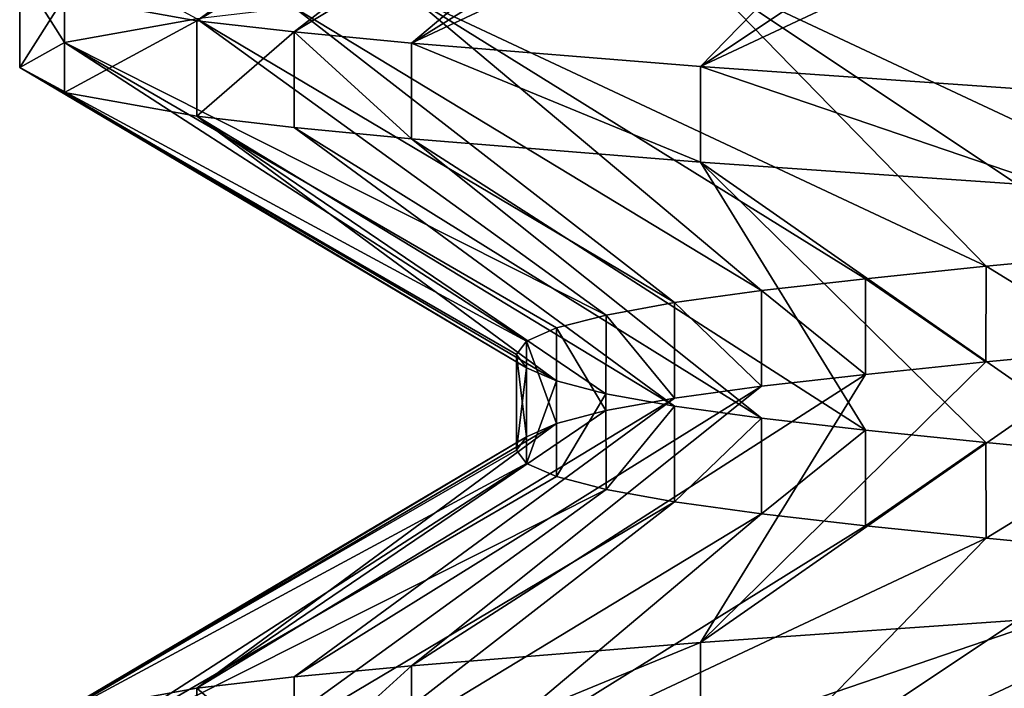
# Model space of a CAD drawing. Header units: inches. Extents: x -4.64 to 4.64, y -1.42 to 0.49.
# Tile 590 of 608: x 4.155 to 4.1952, y 0.3924 to 0.4197. Entities that reach past the tile are written whole.
import ezdxf

# ---------------------------------------------------------------- set-up
doc = ezdxf.new("R2010")
doc.units = ezdxf.units.IN
doc.header["$LTSCALE"] = 65.185185
doc.header["$MEASUREMENT"] = 0
for name, color, linetype in [('100', 7, 'CONTINUOUS'), ('112', 7, 'CONTINUOUS'), ('114', 7, 'CONTINUOUS'), ('272', 7, 'CONTINUOUS'), ('351', 7, 'CONTINUOUS'), ('354', 7, 'CONTINUOUS'), ('366', 7, 'CONTINUOUS'), ('368', 7, 'CONTINUOUS'), ('509', 7, 'CONTINUOUS'), ('97', 7, 'CONTINUOUS')]:
    doc.layers.add(name, color=color, linetype=linetype)

msp = doc.modelspace()

# ---------------------------------------------------------------- linework, layer by layer
at = {"layer": '100', "color": 7, "linetype": 'CONTINUOUS', "true_color": 0x969696}
for points in [[(4.182822, 0.394297, 8.692173), (4.182823, 0.390392, 8.692173), (4.197219, 0.395304, 8.703988), (4.182822, 0.394297, 8.692173)], [(4.182823, 0.390392, 8.692173), (4.19722, 0.3914, 8.703989), (4.197219, 0.395304, 8.703988), (4.182823, 0.390392, 8.692173)], [(4.17101, 0.393344, 8.677779), (4.171011, 0.389437, 8.67778), (4.182822, 0.394297, 8.692173), (4.17101, 0.393344, 8.677779)], [(4.171011, 0.389437, 8.67778), (4.182823, 0.390392, 8.692173), (4.182822, 0.394297, 8.692173), (4.171011, 0.389437, 8.67778)], [(4.166217, 0.388984, 8.669783), (4.171011, 0.389437, 8.67778), (4.17101, 0.393344, 8.677779), (4.166217, 0.388984, 8.669783)], [(4.166217, 0.392891, 8.669782), (4.166217, 0.388984, 8.669783), (4.17101, 0.393344, 8.677779), (4.166217, 0.392891, 8.669782)], [(4.162234, 0.392431, 8.66136), (4.166217, 0.388984, 8.669783), (4.166217, 0.392891, 8.669782), (4.162234, 0.392431, 8.66136)], [(4.156826, 0.391452, 8.643537), (4.162234, 0.388525, 8.66136), (4.162234, 0.392431, 8.66136), (4.156826, 0.391452, 8.643537)], [(4.162234, 0.388525, 8.66136), (4.166217, 0.388984, 8.669783), (4.162234, 0.392431, 8.66136), (4.162234, 0.388525, 8.66136)]]:
    msp.add_3dface(points, dxfattribs=at)
at = {"layer": '112', "color": 7, "linetype": 'CONTINUOUS', "true_color": 0x969696}
for points in [[(4.162234, 0.419694, 8.58864), (4.156826, 0.42067, 8.606465), (4.178956, 0.431796, 8.60191), (4.162234, 0.419694, 8.58864)], [(4.181757, 0.431289, 8.594613), (4.162234, 0.419694, 8.58864), (4.178956, 0.431796, 8.60191), (4.181757, 0.431289, 8.594613)], [(4.166217, 0.419234, 8.580217), (4.162234, 0.419694, 8.58864), (4.181757, 0.431289, 8.594613), (4.166217, 0.419234, 8.580217)], [(4.185307, 0.430802, 8.587646), (4.166217, 0.419234, 8.580217), (4.181757, 0.431289, 8.594613), (4.185307, 0.430802, 8.587646)], [(4.171011, 0.418781, 8.57222), (4.166217, 0.419234, 8.580217), (4.185307, 0.430802, 8.587646), (4.171011, 0.418781, 8.57222)], [(4.189562, 0.430316, 8.581094), (4.171011, 0.418781, 8.57222), (4.185307, 0.430802, 8.587646), (4.189562, 0.430316, 8.581094)], [(4.194483, 0.429808, 8.575016), (4.171011, 0.418781, 8.57222), (4.189562, 0.430316, 8.581094), (4.194483, 0.429808, 8.575016)], [(4.182823, 0.417827, 8.557827), (4.171011, 0.418781, 8.57222), (4.194483, 0.429808, 8.575016), (4.182823, 0.417827, 8.557827)], [(4.200011, 0.42928, 8.569488), (4.182823, 0.417827, 8.557827), (4.194483, 0.429808, 8.575016), (4.200011, 0.42928, 8.569488)], [(4.20609, 0.42874, 8.564565), (4.182823, 0.417827, 8.557827), (4.200011, 0.42928, 8.569488), (4.20609, 0.42874, 8.564565)], [(4.19722, 0.416818, 8.546011), (4.182823, 0.417827, 8.557827), (4.20609, 0.42874, 8.564565), (4.19722, 0.416818, 8.546011)], [(4.182822, 0.394297, 8.692173), (4.197219, 0.395304, 8.703988), (4.200008, 0.40628, 8.680509), (4.182822, 0.394297, 8.692173)], [(4.19448, 0.405754, 8.67498), (4.182822, 0.394297, 8.692173), (4.200008, 0.40628, 8.680509), (4.19448, 0.405754, 8.67498)], [(4.189558, 0.405247, 8.6689), (4.182822, 0.394297, 8.692173), (4.19448, 0.405754, 8.67498), (4.189558, 0.405247, 8.6689)], [(4.17101, 0.393344, 8.677779), (4.182822, 0.394297, 8.692173), (4.189558, 0.405247, 8.6689), (4.17101, 0.393344, 8.677779)], [(4.185303, 0.40476, 8.662347), (4.17101, 0.393344, 8.677779), (4.189558, 0.405247, 8.6689), (4.185303, 0.40476, 8.662347)], [(4.166217, 0.392891, 8.669782), (4.17101, 0.393344, 8.677779), (4.185303, 0.40476, 8.662347), (4.166217, 0.392891, 8.669782)], [(4.181753, 0.404274, 8.655378), (4.166217, 0.392891, 8.669782), (4.185303, 0.40476, 8.662347), (4.181753, 0.404274, 8.655378)], [(4.162234, 0.392431, 8.66136), (4.166217, 0.392891, 8.669782), (4.181753, 0.404274, 8.655378), (4.162234, 0.392431, 8.66136)], [(4.178952, 0.403766, 8.648081), (4.162234, 0.392431, 8.66136), (4.181753, 0.404274, 8.655378), (4.178952, 0.403766, 8.648081)], [(4.176929, 0.403237, 8.640527), (4.162234, 0.392431, 8.66136), (4.178952, 0.403766, 8.648081), (4.176929, 0.403237, 8.640527)], [(4.156826, 0.391452, 8.643537), (4.162234, 0.392431, 8.66136), (4.176929, 0.403237, 8.640527), (4.156826, 0.391452, 8.643537)], [(4.175706, 0.402698, 8.632805), (4.156826, 0.391452, 8.643537), (4.176929, 0.403237, 8.640527), (4.175706, 0.402698, 8.632805)], [(4.155, 0.390438, 8.625001), (4.156826, 0.391452, 8.643537), (4.175706, 0.402698, 8.632805), (4.155, 0.390438, 8.625001)], [(4.175297, 0.402156, 8.624994), (4.155, 0.390438, 8.625001), (4.175706, 0.402698, 8.632805), (4.175297, 0.402156, 8.624994)], [(4.175708, 0.40161, 8.617184), (4.155, 0.390438, 8.625001), (4.175297, 0.402156, 8.624994), (4.175708, 0.40161, 8.617184)], [(4.156826, 0.38942, 8.606465), (4.155, 0.390438, 8.625001), (4.175708, 0.40161, 8.617184), (4.156826, 0.38942, 8.606465)], [(4.176931, 0.401072, 8.609462), (4.156826, 0.38942, 8.606465), (4.175708, 0.40161, 8.617184), (4.176931, 0.401072, 8.609462)], [(4.178956, 0.400546, 8.60191), (4.156826, 0.38942, 8.606465), (4.176931, 0.401072, 8.609462), (4.178956, 0.400546, 8.60191)], [(4.162234, 0.388444, 8.58864), (4.156826, 0.38942, 8.606465), (4.178956, 0.400546, 8.60191), (4.162234, 0.388444, 8.58864)], [(4.181757, 0.400039, 8.594613), (4.162234, 0.388444, 8.58864), (4.178956, 0.400546, 8.60191), (4.181757, 0.400039, 8.594613)], [(4.166217, 0.387984, 8.580217), (4.162234, 0.388444, 8.58864), (4.181757, 0.400039, 8.594613), (4.166217, 0.387984, 8.580217)], [(4.185307, 0.399552, 8.587646), (4.166217, 0.387984, 8.580217), (4.181757, 0.400039, 8.594613), (4.185307, 0.399552, 8.587646)], [(4.171011, 0.387531, 8.57222), (4.166217, 0.387984, 8.580217), (4.185307, 0.399552, 8.587646), (4.171011, 0.387531, 8.57222)], [(4.189562, 0.399066, 8.581094), (4.171011, 0.387531, 8.57222), (4.185307, 0.399552, 8.587646), (4.189562, 0.399066, 8.581094)], [(4.194483, 0.398558, 8.575016), (4.171011, 0.387531, 8.57222), (4.189562, 0.399066, 8.581094), (4.194483, 0.398558, 8.575016)], [(4.182823, 0.386577, 8.557827), (4.171011, 0.387531, 8.57222), (4.194483, 0.398558, 8.575016), (4.182823, 0.386577, 8.557827)], [(4.200011, 0.39803, 8.569488), (4.182823, 0.386577, 8.557827), (4.194483, 0.398558, 8.575016), (4.200011, 0.39803, 8.569488)], [(4.20609, 0.39749, 8.564565), (4.182823, 0.386577, 8.557827), (4.200011, 0.39803, 8.569488), (4.20609, 0.39749, 8.564565)], [(4.19722, 0.385568, 8.546011), (4.182823, 0.386577, 8.557827), (4.20609, 0.39749, 8.564565), (4.19722, 0.385568, 8.546011)]]:
    msp.add_3dface(points, dxfattribs=at)
at = {"layer": '114', "color": 7, "linetype": 'CONTINUOUS', "true_color": 0x969696}
for points in [[(4.19722, 0.42265, 8.703989), (4.182823, 0.421642, 8.692173), (4.20609, 0.410728, 8.685435), (4.19722, 0.42265, 8.703989)], [(4.182823, 0.421642, 8.692173), (4.171011, 0.420687, 8.67778), (4.194483, 0.409661, 8.674984), (4.182823, 0.421642, 8.692173)], [(4.20609, 0.410728, 8.685435), (4.182823, 0.421642, 8.692173), (4.200011, 0.410189, 8.680512), (4.20609, 0.410728, 8.685435)], [(4.200011, 0.410189, 8.680512), (4.182823, 0.421642, 8.692173), (4.194483, 0.409661, 8.674984), (4.200011, 0.410189, 8.680512)], [(4.171011, 0.420687, 8.67778), (4.166217, 0.420234, 8.669783), (4.185307, 0.408667, 8.662354), (4.171011, 0.420687, 8.67778)], [(4.194483, 0.409661, 8.674984), (4.171011, 0.420687, 8.67778), (4.189562, 0.409153, 8.668906), (4.194483, 0.409661, 8.674984)], [(4.189562, 0.409153, 8.668906), (4.171011, 0.420687, 8.67778), (4.185307, 0.408667, 8.662354), (4.189562, 0.409153, 8.668906)], [(4.166217, 0.420234, 8.669783), (4.162234, 0.419775, 8.66136), (4.181757, 0.40818, 8.655387), (4.166217, 0.420234, 8.669783)], [(4.185307, 0.408667, 8.662354), (4.166217, 0.420234, 8.669783), (4.181757, 0.40818, 8.655387), (4.185307, 0.408667, 8.662354)], [(4.162234, 0.419775, 8.66136), (4.156826, 0.418798, 8.643535), (4.178956, 0.407673, 8.64809), (4.162234, 0.419775, 8.66136)], [(4.181757, 0.40818, 8.655387), (4.162234, 0.419775, 8.66136), (4.178956, 0.407673, 8.64809), (4.181757, 0.40818, 8.655387)], [(4.156826, 0.418798, 8.643535), (4.155, 0.417781, 8.624999), (4.175708, 0.406609, 8.632816), (4.156826, 0.418798, 8.643535)], [(4.178956, 0.407673, 8.64809), (4.156826, 0.418798, 8.643535), (4.176931, 0.407146, 8.640538), (4.178956, 0.407673, 8.64809)], [(4.176931, 0.407146, 8.640538), (4.156826, 0.418798, 8.643535), (4.175708, 0.406609, 8.632816), (4.176931, 0.407146, 8.640538)], [(4.155, 0.417781, 8.624999), (4.156826, 0.416767, 8.606463), (4.175706, 0.40552, 8.617195), (4.155, 0.417781, 8.624999)], [(4.175708, 0.406609, 8.632816), (4.155, 0.417781, 8.624999), (4.175297, 0.406063, 8.625006), (4.175708, 0.406609, 8.632816)], [(4.175297, 0.406063, 8.625006), (4.155, 0.417781, 8.624999), (4.175706, 0.40552, 8.617195), (4.175297, 0.406063, 8.625006)], [(4.156826, 0.416767, 8.606463), (4.162234, 0.415788, 8.58864), (4.176929, 0.404981, 8.609473), (4.156826, 0.416767, 8.606463)], [(4.175706, 0.40552, 8.617195), (4.156826, 0.416767, 8.606463), (4.176929, 0.404981, 8.609473), (4.175706, 0.40552, 8.617195)], [(4.162234, 0.415788, 8.58864), (4.166217, 0.415328, 8.580218), (4.181753, 0.403945, 8.594622), (4.162234, 0.415788, 8.58864)], [(4.176929, 0.404981, 8.609473), (4.162234, 0.415788, 8.58864), (4.178952, 0.404453, 8.601919), (4.176929, 0.404981, 8.609473)], [(4.178952, 0.404453, 8.601919), (4.162234, 0.415788, 8.58864), (4.181753, 0.403945, 8.594622), (4.178952, 0.404453, 8.601919)], [(4.166217, 0.415328, 8.580218), (4.17101, 0.414874, 8.572221), (4.185303, 0.403459, 8.587653), (4.166217, 0.415328, 8.580218)], [(4.181753, 0.403945, 8.594622), (4.166217, 0.415328, 8.580218), (4.185303, 0.403459, 8.587653), (4.181753, 0.403945, 8.594622)], [(4.17101, 0.414874, 8.572221), (4.182822, 0.413921, 8.557827), (4.189558, 0.402972, 8.5811), (4.17101, 0.414874, 8.572221)], [(4.185303, 0.403459, 8.587653), (4.17101, 0.414874, 8.572221), (4.189558, 0.402972, 8.5811), (4.185303, 0.403459, 8.587653)], [(4.182822, 0.413921, 8.557827), (4.197219, 0.412915, 8.546012), (4.200008, 0.401938, 8.569491), (4.182822, 0.413921, 8.557827)], [(4.189558, 0.402972, 8.5811), (4.182822, 0.413921, 8.557827), (4.19448, 0.402465, 8.57502), (4.189558, 0.402972, 8.5811)], [(4.19448, 0.402465, 8.57502), (4.182822, 0.413921, 8.557827), (4.200008, 0.401938, 8.569491), (4.19448, 0.402465, 8.57502)]]:
    msp.add_3dface(points, dxfattribs=at)
at = {"layer": '272', "color": 7, "linetype": 'CONTINUOUS', "true_color": 0x969696}
for points in [[(4.200008, 0.40628, 8.680509), (4.200011, 0.410189, 8.680512), (4.194483, 0.409661, 8.674984), (4.200008, 0.40628, 8.680509)], [(4.19448, 0.405754, 8.67498), (4.194483, 0.409661, 8.674984), (4.189562, 0.409153, 8.668906), (4.19448, 0.405754, 8.67498)], [(4.19448, 0.405754, 8.67498), (4.200008, 0.40628, 8.680509), (4.194483, 0.409661, 8.674984), (4.19448, 0.405754, 8.67498)], [(4.189558, 0.405247, 8.6689), (4.189562, 0.409153, 8.668906), (4.185307, 0.408667, 8.662354), (4.189558, 0.405247, 8.6689)], [(4.189558, 0.405247, 8.6689), (4.19448, 0.405754, 8.67498), (4.189562, 0.409153, 8.668906), (4.189558, 0.405247, 8.6689)], [(4.185303, 0.40476, 8.662347), (4.185307, 0.408667, 8.662354), (4.181757, 0.40818, 8.655387), (4.185303, 0.40476, 8.662347)], [(4.185303, 0.40476, 8.662347), (4.189558, 0.405247, 8.6689), (4.185307, 0.408667, 8.662354), (4.185303, 0.40476, 8.662347)], [(4.181753, 0.404274, 8.655378), (4.181757, 0.40818, 8.655387), (4.178956, 0.407673, 8.64809), (4.181753, 0.404274, 8.655378)], [(4.181753, 0.404274, 8.655378), (4.185303, 0.40476, 8.662347), (4.181757, 0.40818, 8.655387), (4.181753, 0.404274, 8.655378)], [(4.178952, 0.403766, 8.648081), (4.178956, 0.407673, 8.64809), (4.176931, 0.407146, 8.640538), (4.178952, 0.403766, 8.648081)], [(4.178952, 0.403766, 8.648081), (4.181753, 0.404274, 8.655378), (4.178956, 0.407673, 8.64809), (4.178952, 0.403766, 8.648081)], [(4.176929, 0.403237, 8.640527), (4.176931, 0.407146, 8.640538), (4.175708, 0.406609, 8.632816), (4.176929, 0.403237, 8.640527)], [(4.176929, 0.403237, 8.640527), (4.178952, 0.403766, 8.648081), (4.176931, 0.407146, 8.640538), (4.176929, 0.403237, 8.640527)], [(4.175706, 0.402698, 8.632805), (4.175708, 0.406609, 8.632816), (4.175297, 0.406063, 8.625006), (4.175706, 0.402698, 8.632805)], [(4.175706, 0.402698, 8.632805), (4.176929, 0.403237, 8.640527), (4.175708, 0.406609, 8.632816), (4.175706, 0.402698, 8.632805)], [(4.175297, 0.402156, 8.624994), (4.175706, 0.402698, 8.632805), (4.175297, 0.406063, 8.625006), (4.175297, 0.402156, 8.624994)], [(4.175297, 0.402156, 8.624994), (4.175297, 0.406063, 8.625006), (4.175706, 0.40552, 8.617195), (4.175297, 0.402156, 8.624994)], [(4.175708, 0.40161, 8.617184), (4.175297, 0.402156, 8.624994), (4.175706, 0.40552, 8.617195), (4.175708, 0.40161, 8.617184)], [(4.175708, 0.40161, 8.617184), (4.175706, 0.40552, 8.617195), (4.176929, 0.404981, 8.609473), (4.175708, 0.40161, 8.617184)], [(4.176931, 0.401072, 8.609462), (4.175708, 0.40161, 8.617184), (4.176929, 0.404981, 8.609473), (4.176931, 0.401072, 8.609462)], [(4.176931, 0.401072, 8.609462), (4.176929, 0.404981, 8.609473), (4.178952, 0.404453, 8.601919), (4.176931, 0.401072, 8.609462)], [(4.178956, 0.400546, 8.60191), (4.176931, 0.401072, 8.609462), (4.178952, 0.404453, 8.601919), (4.178956, 0.400546, 8.60191)], [(4.178956, 0.400546, 8.60191), (4.178952, 0.404453, 8.601919), (4.181753, 0.403945, 8.594622), (4.178956, 0.400546, 8.60191)], [(4.181757, 0.400039, 8.594613), (4.178956, 0.400546, 8.60191), (4.181753, 0.403945, 8.594622), (4.181757, 0.400039, 8.594613)], [(4.181757, 0.400039, 8.594613), (4.181753, 0.403945, 8.594622), (4.185303, 0.403459, 8.587653), (4.181757, 0.400039, 8.594613)], [(4.185307, 0.399552, 8.587646), (4.181757, 0.400039, 8.594613), (4.185303, 0.403459, 8.587653), (4.185307, 0.399552, 8.587646)], [(4.185307, 0.399552, 8.587646), (4.185303, 0.403459, 8.587653), (4.189558, 0.402972, 8.5811), (4.185307, 0.399552, 8.587646)], [(4.189562, 0.399066, 8.581094), (4.185307, 0.399552, 8.587646), (4.189558, 0.402972, 8.5811), (4.189562, 0.399066, 8.581094)], [(4.189562, 0.399066, 8.581094), (4.189558, 0.402972, 8.5811), (4.19448, 0.402465, 8.57502), (4.189562, 0.399066, 8.581094)], [(4.194483, 0.398558, 8.575016), (4.189562, 0.399066, 8.581094), (4.19448, 0.402465, 8.57502), (4.194483, 0.398558, 8.575016)], [(4.194483, 0.398558, 8.575016), (4.19448, 0.402465, 8.57502), (4.200008, 0.401938, 8.569491), (4.194483, 0.398558, 8.575016)], [(4.200011, 0.39803, 8.569488), (4.194483, 0.398558, 8.575016), (4.200008, 0.401938, 8.569491), (4.200011, 0.39803, 8.569488)]]:
    msp.add_3dface(points, dxfattribs=at)
at = {"layer": '351', "color": 7, "linetype": 'CONTINUOUS', "true_color": 0x969696}
for points in [[(4.155, 0.421688, -8.624999), (4.156826, 0.418798, -8.606465), (4.156826, 0.422702, -8.606463), (4.155, 0.421688, -8.624999)], [(4.156826, 0.418798, -8.606465), (4.162234, 0.419775, -8.58864), (4.156826, 0.422702, -8.606463), (4.156826, 0.418798, -8.606465)], [(4.155, 0.417781, -8.625001), (4.156826, 0.418798, -8.606465), (4.155, 0.421688, -8.624999), (4.155, 0.417781, -8.625001)], [(4.156826, 0.42067, -8.643535), (4.155, 0.417781, -8.625001), (4.155, 0.421688, -8.624999), (4.156826, 0.42067, -8.643535)], [(4.156826, 0.416767, -8.643537), (4.155, 0.417781, -8.625001), (4.156826, 0.42067, -8.643535), (4.156826, 0.416767, -8.643537)], [(4.162234, 0.419694, -8.66136), (4.156826, 0.416767, -8.643537), (4.156826, 0.42067, -8.643535), (4.162234, 0.419694, -8.66136)], [(4.162234, 0.415788, -8.66136), (4.156826, 0.416767, -8.643537), (4.162234, 0.419694, -8.66136), (4.162234, 0.415788, -8.66136)], [(4.166217, 0.419234, -8.669783), (4.162234, 0.415788, -8.66136), (4.162234, 0.419694, -8.66136), (4.166217, 0.419234, -8.669783)], [(4.166217, 0.415328, -8.669782), (4.162234, 0.415788, -8.66136), (4.166217, 0.419234, -8.669783), (4.166217, 0.415328, -8.669782)], [(4.17101, 0.414874, -8.677779), (4.166217, 0.415328, -8.669782), (4.166217, 0.419234, -8.669783), (4.17101, 0.414874, -8.677779)], [(4.171011, 0.418781, -8.67778), (4.17101, 0.414874, -8.677779), (4.166217, 0.419234, -8.669783), (4.171011, 0.418781, -8.67778)], [(4.182822, 0.413921, -8.692173), (4.17101, 0.414874, -8.677779), (4.171011, 0.418781, -8.67778), (4.182822, 0.413921, -8.692173)], [(4.182823, 0.417827, -8.692173), (4.182822, 0.413921, -8.692173), (4.171011, 0.418781, -8.67778), (4.182823, 0.417827, -8.692173)], [(4.197219, 0.412915, -8.703988), (4.182822, 0.413921, -8.692173), (4.182823, 0.417827, -8.692173), (4.197219, 0.412915, -8.703988)], [(4.19722, 0.416818, -8.703989), (4.197219, 0.412915, -8.703988), (4.182823, 0.417827, -8.692173), (4.19722, 0.416818, -8.703989)]]:
    msp.add_3dface(points, dxfattribs=at)
at = {"layer": '354', "color": 7, "linetype": 'CONTINUOUS', "true_color": 0x969696}
for points in [[(4.182822, 0.394297, -8.557827), (4.182823, 0.390392, -8.557827), (4.197219, 0.395304, -8.546012), (4.182822, 0.394297, -8.557827)], [(4.182823, 0.390392, -8.557827), (4.19722, 0.3914, -8.546011), (4.197219, 0.395304, -8.546012), (4.182823, 0.390392, -8.557827)], [(4.17101, 0.393344, -8.572221), (4.171011, 0.389437, -8.57222), (4.182822, 0.394297, -8.557827), (4.17101, 0.393344, -8.572221)], [(4.171011, 0.389437, -8.57222), (4.182823, 0.390392, -8.557827), (4.182822, 0.394297, -8.557827), (4.171011, 0.389437, -8.57222)], [(4.166217, 0.388984, -8.580217), (4.171011, 0.389437, -8.57222), (4.17101, 0.393344, -8.572221), (4.166217, 0.388984, -8.580217)], [(4.166217, 0.392891, -8.580218), (4.166217, 0.388984, -8.580217), (4.17101, 0.393344, -8.572221), (4.166217, 0.392891, -8.580218)], [(4.162234, 0.392431, -8.58864), (4.166217, 0.388984, -8.580217), (4.166217, 0.392891, -8.580218), (4.162234, 0.392431, -8.58864)], [(4.156826, 0.391452, -8.606463), (4.162234, 0.388525, -8.58864), (4.162234, 0.392431, -8.58864), (4.156826, 0.391452, -8.606463)], [(4.162234, 0.388525, -8.58864), (4.166217, 0.388984, -8.580217), (4.162234, 0.392431, -8.58864), (4.162234, 0.388525, -8.58864)]]:
    msp.add_3dface(points, dxfattribs=at)
at = {"layer": '366', "color": 7, "linetype": 'CONTINUOUS', "true_color": 0x969696}
for points in [[(4.162234, 0.419694, -8.66136), (4.156826, 0.42067, -8.643535), (4.178956, 0.431796, -8.64809), (4.162234, 0.419694, -8.66136)], [(4.181757, 0.431289, -8.655387), (4.162234, 0.419694, -8.66136), (4.178956, 0.431796, -8.64809), (4.181757, 0.431289, -8.655387)], [(4.166217, 0.419234, -8.669783), (4.162234, 0.419694, -8.66136), (4.181757, 0.431289, -8.655387), (4.166217, 0.419234, -8.669783)], [(4.185307, 0.430802, -8.662354), (4.166217, 0.419234, -8.669783), (4.181757, 0.431289, -8.655387), (4.185307, 0.430802, -8.662354)], [(4.171011, 0.418781, -8.67778), (4.166217, 0.419234, -8.669783), (4.185307, 0.430802, -8.662354), (4.171011, 0.418781, -8.67778)], [(4.189562, 0.430316, -8.668906), (4.171011, 0.418781, -8.67778), (4.185307, 0.430802, -8.662354), (4.189562, 0.430316, -8.668906)], [(4.194483, 0.429808, -8.674984), (4.171011, 0.418781, -8.67778), (4.189562, 0.430316, -8.668906), (4.194483, 0.429808, -8.674984)], [(4.182823, 0.417827, -8.692173), (4.171011, 0.418781, -8.67778), (4.194483, 0.429808, -8.674984), (4.182823, 0.417827, -8.692173)], [(4.200011, 0.42928, -8.680512), (4.182823, 0.417827, -8.692173), (4.194483, 0.429808, -8.674984), (4.200011, 0.42928, -8.680512)], [(4.20609, 0.42874, -8.685435), (4.182823, 0.417827, -8.692173), (4.200011, 0.42928, -8.680512), (4.20609, 0.42874, -8.685435)], [(4.19722, 0.416818, -8.703989), (4.182823, 0.417827, -8.692173), (4.20609, 0.42874, -8.685435), (4.19722, 0.416818, -8.703989)], [(4.182822, 0.394297, -8.557827), (4.197219, 0.395304, -8.546012), (4.200008, 0.40628, -8.569491), (4.182822, 0.394297, -8.557827)], [(4.19448, 0.405754, -8.57502), (4.182822, 0.394297, -8.557827), (4.200008, 0.40628, -8.569491), (4.19448, 0.405754, -8.57502)], [(4.189558, 0.405247, -8.5811), (4.182822, 0.394297, -8.557827), (4.19448, 0.405754, -8.57502), (4.189558, 0.405247, -8.5811)], [(4.17101, 0.393344, -8.572221), (4.182822, 0.394297, -8.557827), (4.189558, 0.405247, -8.5811), (4.17101, 0.393344, -8.572221)], [(4.185303, 0.40476, -8.587653), (4.17101, 0.393344, -8.572221), (4.189558, 0.405247, -8.5811), (4.185303, 0.40476, -8.587653)], [(4.166217, 0.392891, -8.580218), (4.17101, 0.393344, -8.572221), (4.185303, 0.40476, -8.587653), (4.166217, 0.392891, -8.580218)], [(4.181753, 0.404274, -8.594622), (4.166217, 0.392891, -8.580218), (4.185303, 0.40476, -8.587653), (4.181753, 0.404274, -8.594622)], [(4.162234, 0.392431, -8.58864), (4.166217, 0.392891, -8.580218), (4.181753, 0.404274, -8.594622), (4.162234, 0.392431, -8.58864)], [(4.178952, 0.403766, -8.601919), (4.162234, 0.392431, -8.58864), (4.181753, 0.404274, -8.594622), (4.178952, 0.403766, -8.601919)], [(4.176929, 0.403237, -8.609473), (4.162234, 0.392431, -8.58864), (4.178952, 0.403766, -8.601919), (4.176929, 0.403237, -8.609473)], [(4.156826, 0.391452, -8.606463), (4.162234, 0.392431, -8.58864), (4.176929, 0.403237, -8.609473), (4.156826, 0.391452, -8.606463)], [(4.175706, 0.402698, -8.617195), (4.156826, 0.391452, -8.606463), (4.176929, 0.403237, -8.609473), (4.175706, 0.402698, -8.617195)], [(4.155, 0.390438, -8.624999), (4.156826, 0.391452, -8.606463), (4.175706, 0.402698, -8.617195), (4.155, 0.390438, -8.624999)], [(4.175297, 0.402156, -8.625006), (4.155, 0.390438, -8.624999), (4.175706, 0.402698, -8.617195), (4.175297, 0.402156, -8.625006)], [(4.175708, 0.40161, -8.632816), (4.155, 0.390438, -8.624999), (4.175297, 0.402156, -8.625006), (4.175708, 0.40161, -8.632816)], [(4.156826, 0.38942, -8.643535), (4.155, 0.390438, -8.624999), (4.175708, 0.40161, -8.632816), (4.156826, 0.38942, -8.643535)], [(4.176931, 0.401072, -8.640538), (4.156826, 0.38942, -8.643535), (4.175708, 0.40161, -8.632816), (4.176931, 0.401072, -8.640538)], [(4.178956, 0.400546, -8.64809), (4.156826, 0.38942, -8.643535), (4.176931, 0.401072, -8.640538), (4.178956, 0.400546, -8.64809)], [(4.162234, 0.388444, -8.66136), (4.156826, 0.38942, -8.643535), (4.178956, 0.400546, -8.64809), (4.162234, 0.388444, -8.66136)], [(4.181757, 0.400039, -8.655387), (4.162234, 0.388444, -8.66136), (4.178956, 0.400546, -8.64809), (4.181757, 0.400039, -8.655387)], [(4.166217, 0.387984, -8.669783), (4.162234, 0.388444, -8.66136), (4.181757, 0.400039, -8.655387), (4.166217, 0.387984, -8.669783)], [(4.185307, 0.399552, -8.662354), (4.166217, 0.387984, -8.669783), (4.181757, 0.400039, -8.655387), (4.185307, 0.399552, -8.662354)], [(4.171011, 0.387531, -8.67778), (4.166217, 0.387984, -8.669783), (4.185307, 0.399552, -8.662354), (4.171011, 0.387531, -8.67778)], [(4.189562, 0.399066, -8.668906), (4.171011, 0.387531, -8.67778), (4.185307, 0.399552, -8.662354), (4.189562, 0.399066, -8.668906)], [(4.194483, 0.398558, -8.674984), (4.171011, 0.387531, -8.67778), (4.189562, 0.399066, -8.668906), (4.194483, 0.398558, -8.674984)], [(4.182823, 0.386577, -8.692173), (4.171011, 0.387531, -8.67778), (4.194483, 0.398558, -8.674984), (4.182823, 0.386577, -8.692173)], [(4.200011, 0.39803, -8.680512), (4.182823, 0.386577, -8.692173), (4.194483, 0.398558, -8.674984), (4.200011, 0.39803, -8.680512)], [(4.20609, 0.39749, -8.685435), (4.182823, 0.386577, -8.692173), (4.200011, 0.39803, -8.680512), (4.20609, 0.39749, -8.685435)], [(4.19722, 0.385568, -8.703989), (4.182823, 0.386577, -8.692173), (4.20609, 0.39749, -8.685435), (4.19722, 0.385568, -8.703989)]]:
    msp.add_3dface(points, dxfattribs=at)
at = {"layer": '368', "color": 7, "linetype": 'CONTINUOUS', "true_color": 0x969696}
for points in [[(4.19722, 0.42265, -8.546011), (4.182823, 0.421642, -8.557827), (4.20609, 0.410728, -8.564565), (4.19722, 0.42265, -8.546011)], [(4.182823, 0.421642, -8.557827), (4.171011, 0.420687, -8.57222), (4.194483, 0.409661, -8.575016), (4.182823, 0.421642, -8.557827)], [(4.20609, 0.410728, -8.564565), (4.182823, 0.421642, -8.557827), (4.200011, 0.410189, -8.569488), (4.20609, 0.410728, -8.564565)], [(4.200011, 0.410189, -8.569488), (4.182823, 0.421642, -8.557827), (4.194483, 0.409661, -8.575016), (4.200011, 0.410189, -8.569488)], [(4.171011, 0.420687, -8.57222), (4.166217, 0.420234, -8.580217), (4.185307, 0.408667, -8.587646), (4.171011, 0.420687, -8.57222)], [(4.194483, 0.409661, -8.575016), (4.171011, 0.420687, -8.57222), (4.189562, 0.409153, -8.581094), (4.194483, 0.409661, -8.575016)], [(4.189562, 0.409153, -8.581094), (4.171011, 0.420687, -8.57222), (4.185307, 0.408667, -8.587646), (4.189562, 0.409153, -8.581094)], [(4.166217, 0.420234, -8.580217), (4.162234, 0.419775, -8.58864), (4.181757, 0.40818, -8.594613), (4.166217, 0.420234, -8.580217)], [(4.185307, 0.408667, -8.587646), (4.166217, 0.420234, -8.580217), (4.181757, 0.40818, -8.594613), (4.185307, 0.408667, -8.587646)], [(4.162234, 0.419775, -8.58864), (4.156826, 0.418798, -8.606465), (4.178956, 0.407673, -8.60191), (4.162234, 0.419775, -8.58864)], [(4.181757, 0.40818, -8.594613), (4.162234, 0.419775, -8.58864), (4.178956, 0.407673, -8.60191), (4.181757, 0.40818, -8.594613)], [(4.156826, 0.418798, -8.606465), (4.155, 0.417781, -8.625001), (4.175708, 0.406609, -8.617184), (4.156826, 0.418798, -8.606465)], [(4.178956, 0.407673, -8.60191), (4.156826, 0.418798, -8.606465), (4.176931, 0.407146, -8.609462), (4.178956, 0.407673, -8.60191)], [(4.176931, 0.407146, -8.609462), (4.156826, 0.418798, -8.606465), (4.175708, 0.406609, -8.617184), (4.176931, 0.407146, -8.609462)], [(4.155, 0.417781, -8.625001), (4.156826, 0.416767, -8.643537), (4.175706, 0.40552, -8.632805), (4.155, 0.417781, -8.625001)], [(4.175708, 0.406609, -8.617184), (4.155, 0.417781, -8.625001), (4.175297, 0.406063, -8.624994), (4.175708, 0.406609, -8.617184)], [(4.175297, 0.406063, -8.624994), (4.155, 0.417781, -8.625001), (4.175706, 0.40552, -8.632805), (4.175297, 0.406063, -8.624994)], [(4.156826, 0.416767, -8.643537), (4.162234, 0.415788, -8.66136), (4.176929, 0.404981, -8.640527), (4.156826, 0.416767, -8.643537)], [(4.175706, 0.40552, -8.632805), (4.156826, 0.416767, -8.643537), (4.176929, 0.404981, -8.640527), (4.175706, 0.40552, -8.632805)], [(4.162234, 0.415788, -8.66136), (4.166217, 0.415328, -8.669782), (4.181753, 0.403945, -8.655378), (4.162234, 0.415788, -8.66136)], [(4.176929, 0.404981, -8.640527), (4.162234, 0.415788, -8.66136), (4.178952, 0.404453, -8.648081), (4.176929, 0.404981, -8.640527)], [(4.178952, 0.404453, -8.648081), (4.162234, 0.415788, -8.66136), (4.181753, 0.403945, -8.655378), (4.178952, 0.404453, -8.648081)], [(4.166217, 0.415328, -8.669782), (4.17101, 0.414874, -8.677779), (4.185303, 0.403459, -8.662347), (4.166217, 0.415328, -8.669782)], [(4.181753, 0.403945, -8.655378), (4.166217, 0.415328, -8.669782), (4.185303, 0.403459, -8.662347), (4.181753, 0.403945, -8.655378)], [(4.17101, 0.414874, -8.677779), (4.182822, 0.413921, -8.692173), (4.189558, 0.402972, -8.6689), (4.17101, 0.414874, -8.677779)], [(4.185303, 0.403459, -8.662347), (4.17101, 0.414874, -8.677779), (4.189558, 0.402972, -8.6689), (4.185303, 0.403459, -8.662347)], [(4.182822, 0.413921, -8.692173), (4.197219, 0.412915, -8.703988), (4.200008, 0.401938, -8.680509), (4.182822, 0.413921, -8.692173)], [(4.189558, 0.402972, -8.6689), (4.182822, 0.413921, -8.692173), (4.19448, 0.402465, -8.67498), (4.189558, 0.402972, -8.6689)], [(4.19448, 0.402465, -8.67498), (4.182822, 0.413921, -8.692173), (4.200008, 0.401938, -8.680509), (4.19448, 0.402465, -8.67498)]]:
    msp.add_3dface(points, dxfattribs=at)
at = {"layer": '509', "color": 7, "linetype": 'CONTINUOUS', "true_color": 0x969696}
for points in [[(4.200008, 0.40628, -8.569491), (4.200011, 0.410189, -8.569488), (4.194483, 0.409661, -8.575016), (4.200008, 0.40628, -8.569491)], [(4.19448, 0.405754, -8.57502), (4.194483, 0.409661, -8.575016), (4.189562, 0.409153, -8.581094), (4.19448, 0.405754, -8.57502)], [(4.19448, 0.405754, -8.57502), (4.200008, 0.40628, -8.569491), (4.194483, 0.409661, -8.575016), (4.19448, 0.405754, -8.57502)], [(4.189558, 0.405247, -8.5811), (4.189562, 0.409153, -8.581094), (4.185307, 0.408667, -8.587646), (4.189558, 0.405247, -8.5811)], [(4.189558, 0.405247, -8.5811), (4.19448, 0.405754, -8.57502), (4.189562, 0.409153, -8.581094), (4.189558, 0.405247, -8.5811)], [(4.185303, 0.40476, -8.587653), (4.185307, 0.408667, -8.587646), (4.181757, 0.40818, -8.594613), (4.185303, 0.40476, -8.587653)], [(4.185303, 0.40476, -8.587653), (4.189558, 0.405247, -8.5811), (4.185307, 0.408667, -8.587646), (4.185303, 0.40476, -8.587653)], [(4.181753, 0.404274, -8.594622), (4.181757, 0.40818, -8.594613), (4.178956, 0.407673, -8.60191), (4.181753, 0.404274, -8.594622)], [(4.181753, 0.404274, -8.594622), (4.185303, 0.40476, -8.587653), (4.181757, 0.40818, -8.594613), (4.181753, 0.404274, -8.594622)], [(4.178952, 0.403766, -8.601919), (4.178956, 0.407673, -8.60191), (4.176931, 0.407146, -8.609462), (4.178952, 0.403766, -8.601919)], [(4.178952, 0.403766, -8.601919), (4.181753, 0.404274, -8.594622), (4.178956, 0.407673, -8.60191), (4.178952, 0.403766, -8.601919)], [(4.176929, 0.403237, -8.609473), (4.176931, 0.407146, -8.609462), (4.175708, 0.406609, -8.617184), (4.176929, 0.403237, -8.609473)], [(4.176929, 0.403237, -8.609473), (4.178952, 0.403766, -8.601919), (4.176931, 0.407146, -8.609462), (4.176929, 0.403237, -8.609473)], [(4.175706, 0.402698, -8.617195), (4.175708, 0.406609, -8.617184), (4.175297, 0.406063, -8.624994), (4.175706, 0.402698, -8.617195)], [(4.175706, 0.402698, -8.617195), (4.176929, 0.403237, -8.609473), (4.175708, 0.406609, -8.617184), (4.175706, 0.402698, -8.617195)], [(4.175297, 0.402156, -8.625006), (4.175706, 0.402698, -8.617195), (4.175297, 0.406063, -8.624994), (4.175297, 0.402156, -8.625006)], [(4.175297, 0.402156, -8.625006), (4.175297, 0.406063, -8.624994), (4.175706, 0.40552, -8.632805), (4.175297, 0.402156, -8.625006)], [(4.175708, 0.40161, -8.632816), (4.175297, 0.402156, -8.625006), (4.175706, 0.40552, -8.632805), (4.175708, 0.40161, -8.632816)], [(4.175708, 0.40161, -8.632816), (4.175706, 0.40552, -8.632805), (4.176929, 0.404981, -8.640527), (4.175708, 0.40161, -8.632816)], [(4.176931, 0.401072, -8.640538), (4.175708, 0.40161, -8.632816), (4.176929, 0.404981, -8.640527), (4.176931, 0.401072, -8.640538)], [(4.176931, 0.401072, -8.640538), (4.176929, 0.404981, -8.640527), (4.178952, 0.404453, -8.648081), (4.176931, 0.401072, -8.640538)], [(4.178956, 0.400546, -8.64809), (4.176931, 0.401072, -8.640538), (4.178952, 0.404453, -8.648081), (4.178956, 0.400546, -8.64809)], [(4.178956, 0.400546, -8.64809), (4.178952, 0.404453, -8.648081), (4.181753, 0.403945, -8.655378), (4.178956, 0.400546, -8.64809)], [(4.181757, 0.400039, -8.655387), (4.178956, 0.400546, -8.64809), (4.181753, 0.403945, -8.655378), (4.181757, 0.400039, -8.655387)], [(4.181757, 0.400039, -8.655387), (4.181753, 0.403945, -8.655378), (4.185303, 0.403459, -8.662347), (4.181757, 0.400039, -8.655387)], [(4.185307, 0.399552, -8.662354), (4.181757, 0.400039, -8.655387), (4.185303, 0.403459, -8.662347), (4.185307, 0.399552, -8.662354)], [(4.185307, 0.399552, -8.662354), (4.185303, 0.403459, -8.662347), (4.189558, 0.402972, -8.6689), (4.185307, 0.399552, -8.662354)], [(4.189562, 0.399066, -8.668906), (4.185307, 0.399552, -8.662354), (4.189558, 0.402972, -8.6689), (4.189562, 0.399066, -8.668906)], [(4.189562, 0.399066, -8.668906), (4.189558, 0.402972, -8.6689), (4.19448, 0.402465, -8.67498), (4.189562, 0.399066, -8.668906)], [(4.194483, 0.398558, -8.674984), (4.189562, 0.399066, -8.668906), (4.19448, 0.402465, -8.67498), (4.194483, 0.398558, -8.674984)], [(4.194483, 0.398558, -8.674984), (4.19448, 0.402465, -8.67498), (4.200008, 0.401938, -8.680509), (4.194483, 0.398558, -8.674984)], [(4.200011, 0.39803, -8.680512), (4.194483, 0.398558, -8.674984), (4.200008, 0.401938, -8.680509), (4.200011, 0.39803, -8.680512)]]:
    msp.add_3dface(points, dxfattribs=at)
at = {"layer": '97', "color": 7, "linetype": 'CONTINUOUS', "true_color": 0x969696}
for points in [[(4.155, 0.421688, 8.625001), (4.156826, 0.418798, 8.643535), (4.156826, 0.422702, 8.643537), (4.155, 0.421688, 8.625001)], [(4.156826, 0.418798, 8.643535), (4.162234, 0.419775, 8.66136), (4.156826, 0.422702, 8.643537), (4.156826, 0.418798, 8.643535)], [(4.155, 0.417781, 8.624999), (4.156826, 0.418798, 8.643535), (4.155, 0.421688, 8.625001), (4.155, 0.417781, 8.624999)], [(4.156826, 0.42067, 8.606465), (4.155, 0.417781, 8.624999), (4.155, 0.421688, 8.625001), (4.156826, 0.42067, 8.606465)], [(4.156826, 0.416767, 8.606463), (4.155, 0.417781, 8.624999), (4.156826, 0.42067, 8.606465), (4.156826, 0.416767, 8.606463)], [(4.162234, 0.419694, 8.58864), (4.156826, 0.416767, 8.606463), (4.156826, 0.42067, 8.606465), (4.162234, 0.419694, 8.58864)], [(4.162234, 0.415788, 8.58864), (4.156826, 0.416767, 8.606463), (4.162234, 0.419694, 8.58864), (4.162234, 0.415788, 8.58864)], [(4.166217, 0.419234, 8.580217), (4.162234, 0.415788, 8.58864), (4.162234, 0.419694, 8.58864), (4.166217, 0.419234, 8.580217)], [(4.166217, 0.415328, 8.580218), (4.162234, 0.415788, 8.58864), (4.166217, 0.419234, 8.580217), (4.166217, 0.415328, 8.580218)], [(4.17101, 0.414874, 8.572221), (4.166217, 0.415328, 8.580218), (4.166217, 0.419234, 8.580217), (4.17101, 0.414874, 8.572221)], [(4.171011, 0.418781, 8.57222), (4.17101, 0.414874, 8.572221), (4.166217, 0.419234, 8.580217), (4.171011, 0.418781, 8.57222)], [(4.182822, 0.413921, 8.557827), (4.17101, 0.414874, 8.572221), (4.171011, 0.418781, 8.57222), (4.182822, 0.413921, 8.557827)], [(4.182823, 0.417827, 8.557827), (4.182822, 0.413921, 8.557827), (4.171011, 0.418781, 8.57222), (4.182823, 0.417827, 8.557827)], [(4.197219, 0.412915, 8.546012), (4.182822, 0.413921, 8.557827), (4.182823, 0.417827, 8.557827), (4.197219, 0.412915, 8.546012)], [(4.19722, 0.416818, 8.546011), (4.197219, 0.412915, 8.546012), (4.182823, 0.417827, 8.557827), (4.19722, 0.416818, 8.546011)]]:
    msp.add_3dface(points, dxfattribs=at)

doc.saveas('drawing.dxf')
